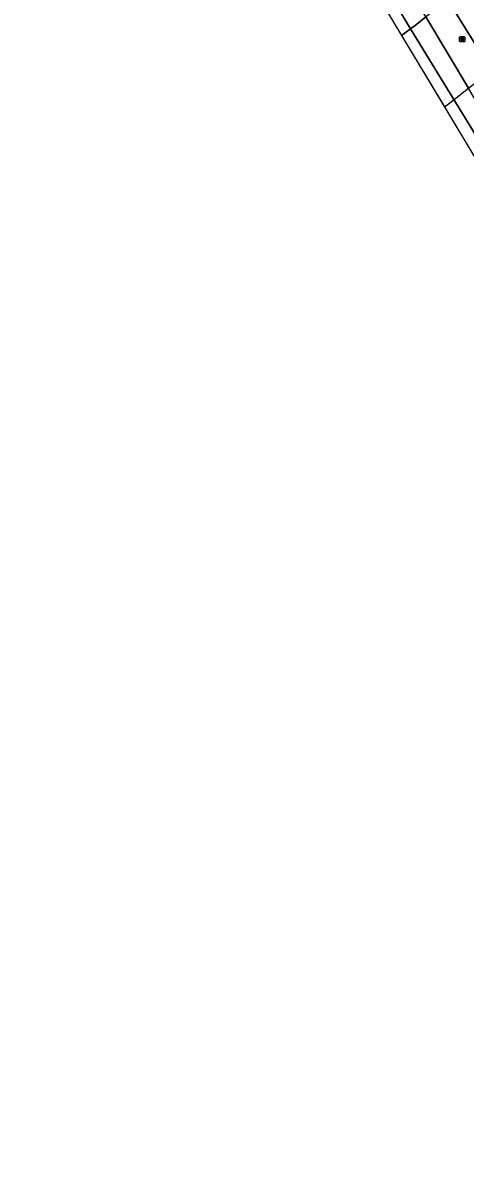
# Model space of a CAD drawing. Extents: x 157767 to 159172, y 387839 to 389425.
# Drawn here: x 157774.9 to 157861.9, y 388611.9 to 388835.7 of the extents above; entities that cross this region are included whole.
import ezdxf

# ---------------------------------------------------------------- set-up
doc = ezdxf.new("R2010")
doc.units = 0
for name, color, linetype in [('IMGEO_Berm_groen', 7, 'Continuous'), ('IMGEO_Fietspad_gesloten', 7, 'Continuous'), ('IMGEO_Rijbaan_autosnelweg', 7, 'Continuous'), ('IMGEO_Rijbaan_regionaal_gesloten', 7, 'Continuous'), ('IMGEO_Rioolput', 7, 'Continuous')]:
    doc.layers.add(name, color=color, linetype=linetype)

msp = doc.modelspace()

# ---------------------------------------------------------------- linework, layer by layer
at = {"layer": 'IMGEO_Berm_groen'}
for points in [[(157867.04, 388826.48), (157858.45, 388840.36)], [(157854.16, 388836.87), (157862.54, 388822.85)]]:
    msp.add_lwpolyline(points, dxfattribs=at)
at = {"layer": 'IMGEO_Fietspad_gesloten'}
msp.add_lwpolyline([(157858.45, 388840.36), (157867.04, 388826.48)], dxfattribs=at)
at = {"layer": 'IMGEO_Rijbaan_autosnelweg'}
msp.add_lwpolyline([(157849.41, 388833.24), (157857.84, 388819.2), (157858.92, 388819.98), (157865.3, 388825.03), (157872.51, 388831.04), (157880.26, 388838.12), (157881.2, 388839.03), (157879.32, 388842.09), (157877.4, 388845.21), (157875.46, 388848.36), (157872.58, 388853.04), (157867.52, 388848.17), (157861.8, 388843.15), (157856.72, 388838.92), (157852.39, 388835.45)], close=True, dxfattribs=at)
at = {"layer": 'IMGEO_Rijbaan_regionaal_gesloten'}
for points in [[(157799.21, 388925.81), (157779.43, 388956.5), (157776.3, 388954.52), (157793.63, 388927.8), (157803.05, 388913.05), (157834.19, 388862.89), (157851.19, 388834.56), (157852.39, 388835.45), (157854.16, 388836.87), (157853.42, 388838.1), (157827.08, 388881.23), (157826.42, 388882.28), (157818.25, 388895.32), (157810.75, 388907.3), (157810.23, 388908.12)], [(157849.41, 388833.24), (157851.19, 388834.56), (157834.19, 388862.89), (157803.05, 388913.05), (157793.63, 388927.8), (157776.3, 388954.52), (157774.95, 388953.66), (157811.03, 388897.12)], [(157882.64, 388789.13), (157863.29, 388821.59), (157862.54, 388822.85), (157854.16, 388836.87), (157852.39, 388835.45), (157851.19, 388834.56), (157863.19, 388814.84), (157888.9, 388771.84), (157907.04, 388741.46), (157931.16, 388700.91), (157943.28, 388680.57), (157973.38, 388629.86), (157983.35, 388612.48), (157986.6, 388614.6), (157986.33, 388615.07), (157979.83, 388625.91), (157967.1, 388646.79), (157957.08, 388663.75), (157952.41, 388671.58), (157946.84, 388680.91), (157943.01, 388687.35), (157937.19, 388697.1), (157935.36, 388700.18), (157932.21, 388705.96)], [(157982.4, 388611.86), (157983.35, 388612.48), (157973.38, 388629.86), (157943.28, 388680.57), (157931.16, 388700.91), (157907.04, 388741.46), (157888.9, 388771.84), (157863.19, 388814.84), (157851.19, 388834.56), (157849.41, 388833.24), (157877.57, 388786.36)]]:
    msp.add_lwpolyline(points, close=True, dxfattribs=at)
at = {"layer": 'IMGEO_Rioolput'}
for p, q in [((157860.82, 388832.07), (157860.82, 388832.92)), ((157860.9, 388833), (157861.75, 388833)), ((157861.08, 388832.49), (157861.08, 388832.5)), ((157861.12, 388832.54), (157861.52, 388832.54)), ((157861.31, 388832.77), (157861.34, 388832.77)), ((157861.57, 388832.5), (157861.57, 388832.49)), ((157861.82, 388832.92), (157861.82, 388832.07)), ((157861.75, 388831.99), (157860.9, 388831.99)), ((157861.52, 388832.45), (157861.12, 388832.45)), ((157861.33, 388832.22), (157861.31, 388832.22))]:
    msp.add_line(p, q, dxfattribs=at)
for points in [[(157860.82, 388832.07), (157860.82, 388832.92)], [(157860.9, 388833), (157861.75, 388833)], [(157861.82, 388832.92), (157861.82, 388832.07)], [(157861.75, 388831.99), (157860.9, 388831.99)]]:
    msp.add_lwpolyline(points, dxfattribs=at)
for centre, radius, start, end in [((157860.9, 388832.92), 0.0765, 91.552, 178.448), ((157860.9, 388832.92), 0.0765, 91.552, 178.448), ((157861.12, 388832.5), 0.0403, 85.8775, 175.7526), ((157861.12, 388832.49), 0.0366, 178.938, 274.7102), ((157861.53, 388832.5), 0.0386, 1.7309, 96.639), ((157861.52, 388832.49), 0.043, 264.8664, 352.4533), ((157861.75, 388832.92), 0.0765, 1.552, 88.448), ((157861.75, 388832.92), 0.0765, 1.552, 88.448), ((157860.9, 388832.07), 0.0765, 181.552, 268.448), ((157860.9, 388832.07), 0.0765, 181.552, 268.448), ((157861.75, 388832.07), 0.0765, 271.552, 358.448), ((157861.75, 388832.07), 0.0765, 271.552, 358.448)]:
    msp.add_arc(centre, radius, start, end, dxfattribs=at)
for centre, major_axis, ratio, start_param, end_param in [((157861.31, 388832.49), (-0.387, 0.002), 0.722429, 4.712389, 7.853982), ((157861.33, 388832.49), (-0.39, 0.002), 0.717154, 1.570796, 4.712389)]:
    msp.add_ellipse(centre, major_axis=major_axis, ratio=ratio, start_param=start_param, end_param=end_param, dxfattribs=at)

doc.saveas('drawing.dxf')
